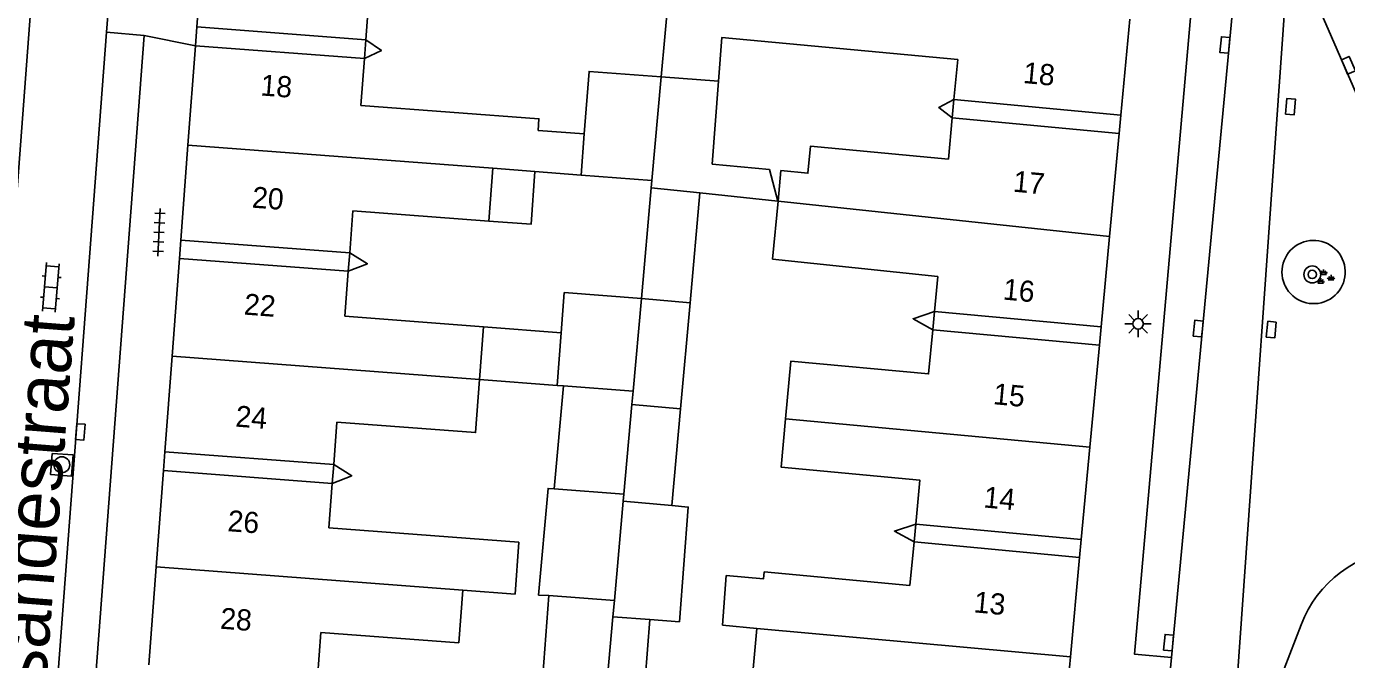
# Model space of a CAD drawing. Extents: x 132998 to 136004, y 396998 to 398512.
# Drawn here: x 133137.8 to 133200.3, y 397171.8 to 397201.7 of the extents above; entities that cross this region are included whole.
import ezdxf

# ---------------------------------------------------------------- set-up
doc = ezdxf.new("R2010")
doc.units = 0
for name, color, linetype in [('gg-afsc-erfafscheiding', 7, 'Continuous'), ('gg-anno-huisnummerreeks BGT', 7, 'Continuous'), ('gg-anno-openbare ruimte label', 7, 'Continuous'), ('gg-bbg-gedigitaliseerde bebouwing', 7, 'Continuous'), ('gg-bbg-gedigitaliseerde bebouwing onder overbouw', 7, 'Continuous'), ('gg-bbg-gedigitaliseerde bijgebouw', 7, 'Continuous'), ('gg-bbg-gedigitaliseerde overbouw', 7, 'Continuous'), ('gg-bbg-hoofdgebouw', 7, 'Continuous'), ('gg-bbg-luifel en loopbrug', 7, 'Continuous'), ('gg-bbg-pand overbouw', 7, 'Continuous'), ('gg-bbg-tussenscheiding', 7, 'Continuous'), ('gg-knt-verharding', 7, 'Continuous'), ('gg-knt-verharding nz', 7, 'Continuous'), ('gt-grn-weggrens', 7, 'Continuous'), ('gt-symb-boom', 7, 'Continuous'), ('gt-symb-groenvak', 7, 'Continuous'), ('gt-symb-klinker verharding', 7, 'Continuous'), ('gt-symb-kolk', 7, 'Continuous'), ('gt-symb-kolk center center', 7, 'Continuous'), ('gt-symb-lichtmast', 7, 'Continuous'), ('gt-symb-rioolschacht', 7, 'Continuous'), ('gt-symb-tegel verharding', 7, 'Continuous')]:
    doc.layers.add(name, color=color, linetype=linetype)

# ---------------------------------------------------------------- blocks, each defined once
blk = doc.blocks.new('gt0-KOLK')
at = {"layer": 'gt-symb-kolk'}
blk.add_lwpolyline([(0, 0), (0.375, 0), (0.375, 0.4), (-0.375, 0.4), (-0.375, 0), (0, 0)], dxfattribs=at)
blk = doc.blocks.new('gt0-GRVAK')
at = {"layer": 'gt-symb-groenvak'}
for p, q in [((-0.11, 0.189), (-0.228, 0.24)), ((-0.182, 0.153), (0.088, 0.153)), ((-0.091, 0.211), (-0.156, 0.322)), ((-0.047, 0.214), (-0.047, 0.393)), ((-0.004, 0.211), (0.061, 0.322)), ((0.015, 0.189), (0.133, 0.24)), ((0.262, -0.052), (0.197, 0.059)), ((0.305, -0.049), (0.305, 0.13)), ((0.349, -0.052), (0.414, 0.059)), ((-0.245, -0.228), (-0.363, -0.177)), ((-0.318, -0.264), (-0.047, -0.264)), ((-0.226, -0.206), (-0.291, -0.095)), ((-0.183, -0.203), (-0.183, -0.024)), ((-0.139, -0.206), (-0.074, -0.095)), ((-0.12, -0.228), (-0.002, -0.177)), ((0.243, -0.074), (0.125, -0.023)), ((0.17, -0.11), (0.441, -0.11)), ((0.368, -0.074), (0.486, -0.023))]:
    blk.add_line(p, q, dxfattribs=at)
blk = doc.blocks.new('gt0-LMAST')
at = {"layer": 'gt-symb-lichtmast'}
for p, q in [((-0.182, 0.173), (-0.447, 0.438)), ((-0.005, 0.246), (-0.005, 0.621)), ((0.172, 0.173), (0.437, 0.438)), ((-0.255, -0.004), (-0.63, -0.004)), ((-0.182, -0.181), (-0.447, -0.446)), ((-0.005, -0.254), (-0.005, -0.629)), ((0.437, -0.446), (0.172, -0.181)), ((0.245, -0.004), (0.62, -0.004))]:
    blk.add_line(p, q, dxfattribs=at)
blk.add_circle((-0.005, -0.004), 0.25, dxfattribs=at)
blk = doc.blocks.new('gt0-KOLKCC')
at = {"layer": 'gt-symb-kolk center center'}
blk.add_lwpolyline([(-0.375, 0.2), (0.375, 0.2), (0.375, -0.2), (-0.375, -0.2)], close=True, dxfattribs=at)
blk = doc.blocks.new('gt0-BOOM')
at = {"layer": 'gt-symb-boom'}
for radius in [0.4, 0.2]:
    blk.add_circle((0, 0), radius, dxfattribs=at)
blk = doc.blocks.new('gt0-KL1')
at = {"layer": 'gt-symb-klinker verharding'}
for p, q in [((-1.15, 0.3), (1.15, 0.3)), ((-1, -0.3), (-1, 0.3)), ((-0.5, 0.3), (-0.5, 0.45)), ((0, -0.3), (0, 0.3)), ((0.5, 0.3), (0.5, 0.45)), ((1, -0.3), (1, 0.3)), ((-1.15, -0.3), (1.15, -0.3)), ((-0.5, -0.45), (-0.5, -0.3)), ((0.5, -0.45), (0.5, -0.3))]:
    blk.add_line(p, q, dxfattribs=at)
blk = doc.blocks.new('gt0-RS')
at = {"layer": 'gt-symb-rioolschacht'}
blk.add_lwpolyline([(-0.5, -0.5), (0.5, -0.5), (0.5, 0.5), (-0.5, 0.5)], close=True, dxfattribs=at)
blk.add_circle((0, 0), 0.375, dxfattribs=at)
blk = doc.blocks.new('gt0-TEG1')
at = {"layer": 'gt-symb-tegel verharding'}
for p, q in [((-1.125, 0), (1.125, 0)), ((-0.9, -0.25), (-0.9, 0.25)), ((-0.45, -0.25), (-0.45, 0.25)), ((0, -0.25), (0, 0.25)), ((0.45, -0.25), (0.45, 0.25)), ((0.9, -0.25), (0.9, 0.25))]:
    blk.add_line(p, q, dxfattribs=at)

msp = doc.modelspace()

# ---------------------------------------------------------------- linework, layer by layer
at = {"layer": 'gg-afsc-erfafscheiding'}
for points in [[(133153.857, 397201.096), (133154.6, 397200.579), (133153.79, 397200.206)], [(133181.699, 397198.265), (133180.979, 397197.894), (133181.618, 397197.395)], [(133153.095, 397191.015), (133153.933, 397190.498), (133153.029, 397190.143)], [(133180.774, 397188.237), (133179.767, 397187.897), (133180.694, 397187.376)], [(133152.337, 397180.997), (133153.194, 397180.468), (133152.27, 397180.105)], [(133179.888, 397178.185), (133178.884, 397177.849), (133179.809, 397177.334)]]:
    msp.add_lwpolyline(points, dxfattribs=at)
at = {"layer": 'gg-bbg-gedigitaliseerde bebouwing'}
for p, q in [((133167.841, 397199.339), (133168.266, 397204.097)), ((133154.003, 397203.021), (133153.857, 397201.096)), ((133153.79, 397200.206), (133153.623, 397197.991)), ((133181.877, 397200.166), (133181.699, 397198.265)), ((133181.618, 397197.395), (133181.437, 397195.451)), ((133164.2, 397196.641), (133162.014, 397196.807)), ((133159.871, 397195.012), (133159.682, 397192.519)), ((133161.866, 397194.861), (133159.871, 397195.012)), ((133164.053, 397194.695), (133161.866, 397194.861)), ((133153.246, 397193.005), (133153.095, 397191.015)), ((133159.682, 397192.519), (133153.246, 397193.005)), ((133173.372, 397193.456), (133173.117, 397190.718)), ((133173.117, 397190.718), (133180.928, 397189.89)), ((133153.029, 397190.143), (133152.868, 397188.011)), ((133180.928, 397189.89), (133180.774, 397188.237)), ((133152.868, 397188.011), (133159.431, 397187.514)), ((133159.431, 397187.514), (133159.242, 397185.021)), ((133152.49, 397183.009), (133152.337, 397180.997)), ((133152.27, 397180.105), (133152.112, 397178.012)), ((133152.112, 397178.012), (133161.107, 397177.331)), ((133161.107, 397177.331), (133160.921, 397174.87)), ((133179.809, 397177.334), (133179.616, 397175.27)), ((133170.92, 397175.754), (133170.742, 397173.401)), ((133172.707, 397175.915), (133179.616, 397175.27)), ((133158.449, 397175.057), (133158.26, 397172.564)), ((133160.921, 397174.87), (133158.449, 397175.057)), ((133151.737, 397173.057), (133151.575, 397170.912)), ((133158.26, 397172.564), (133151.737, 397173.057)), ((133172.375, 397173.249), (133170.742, 397173.401)), ((133172.132, 397170.645), (133172.375, 397173.249))]:
    msp.add_line(p, q, dxfattribs=at)
for points in [[(133170.556, 397199.134), (133170.713, 397201.207), (133181.877, 397200.166)], [(133162.014, 397196.807), (133162.055, 397197.354), (133153.623, 397197.991)], [(133173.372, 397193.456), (133173.507, 397194.901), (133174.783, 397194.782), (133174.902, 397196.059), (133181.437, 397195.451)], [(133180.694, 397187.376), (133180.499, 397185.288), (133173.981, 397185.896), (133173.726, 397183.164)], [(133159.242, 397185.021), (133159.052, 397182.512), (133152.49, 397183.009)], [(133173.726, 397183.164), (133173.513, 397180.88), (133180.082, 397180.267), (133179.888, 397178.185)], [(133170.92, 397175.754), (133172.677, 397175.59), (133172.707, 397175.915)]]:
    msp.add_lwpolyline(points, dxfattribs=at)
at = {"layer": 'gg-bbg-gedigitaliseerde bebouwing onder overbouw'}
for p, q in [((133145.863, 397201.701), (133153.857, 397201.096)), ((133145.796, 397200.811), (133153.79, 397200.206)), ((133189.601, 397197.534), (133181.699, 397198.265)), ((133189.519, 397196.664), (133181.618, 397197.395)), ((133145.1, 397191.62), (133153.095, 397191.015)), ((133145.035, 397190.748), (133153.029, 397190.143)), ((133188.665, 397187.507), (133180.774, 397188.237)), ((133188.585, 397186.646), (133180.694, 397187.376)), ((133144.342, 397181.602), (133152.337, 397180.997)), ((133144.275, 397180.71), (133152.27, 397180.105)), ((133187.728, 397177.459), (133179.888, 397178.185)), ((133187.648, 397176.608), (133179.809, 397177.334))]:
    msp.add_line(p, q, dxfattribs=at)
at = {"layer": 'gg-bbg-gedigitaliseerde bijgebouw'}
for p, q in [((133170.556, 397199.134), (133170.259, 397195.204)), ((133164.053, 397194.695), (133167.403, 397194.442)), ((133167.372, 397194.091), (133167.403, 397194.442)), ((133166.903, 397188.857), (133167.372, 397194.091)), ((133169.205, 397188.644), (133169.672, 397193.847)), ((133168.756, 397183.627), (133169.205, 397188.644)), ((133163.109, 397187.236), (133162.921, 397184.743)), ((133162.777, 397179.843), (133163.213, 397184.721)), ((133162.921, 397184.743), (133163.213, 397184.721)), ((133168.346, 397179.058), (133168.756, 397183.627)), ((133165.556, 397173.793), (133165.303, 397170.963)), ((133167.301, 397173.661), (133165.556, 397173.793)), ((133168.713, 397173.555), (133167.301, 397173.661))]:
    msp.add_line(p, q, dxfattribs=at)
for points in [[(133167.841, 397199.339), (133164.424, 397199.598), (133164.2, 397196.641)], [(133169.672, 397193.847), (133173.368, 397193.456), (133172.963, 397194.952), (133170.259, 397195.204)], [(133166.903, 397188.857), (133163.253, 397189.133), (133163.109, 397187.236)], [(133162.777, 397179.843), (133162.485, 397179.865), (133162.034, 397174.82), (133162.523, 397174.799)], [(133168.713, 397173.555), (133169.123, 397178.985), (133168.346, 397179.058)], [(133162.523, 397174.799), (133162.142, 397169.755), (133162.665, 397169.716)]]:
    msp.add_lwpolyline(points, dxfattribs=at)
at = {"layer": 'gg-bbg-gedigitaliseerde overbouw'}
for p, q in [((133153.857, 397201.096), (133153.79, 397200.206)), ((133181.699, 397198.265), (133181.618, 397197.395)), ((133153.095, 397191.015), (133153.029, 397190.143)), ((133180.774, 397188.237), (133180.694, 397187.376)), ((133152.337, 397180.997), (133152.27, 397180.105)), ((133179.888, 397178.185), (133179.809, 397177.334))]:
    msp.add_line(p, q, dxfattribs=at)
at = {"layer": 'gg-bbg-hoofdgebouw'}
for p, q in [((133146.197, 397206.118), (133145.863, 397201.701)), ((133189.601, 397197.534), (133190.023, 397202.068)), ((133145.796, 397200.811), (133145.439, 397196.103)), ((133145.439, 397196.103), (133145.1, 397191.62)), ((133189.065, 397191.794), (133189.519, 397196.664)), ((133188.665, 397187.507), (133189.065, 397191.794)), ((133145.035, 397190.748), (133144.685, 397186.122)), ((133144.685, 397186.122), (133144.342, 397181.602)), ((133188.135, 397181.82), (133188.585, 397186.646)), ((133187.728, 397177.459), (133188.135, 397181.82)), ((133144.275, 397180.71), (133143.931, 397176.155)), ((133143.931, 397176.155), (133143.58, 397171.517)), ((133187.209, 397171.9), (133187.648, 397176.608)), ((133187.116, 397170.9), (133187.209, 397171.9))]:
    msp.add_line(p, q, dxfattribs=at)
at = {"layer": 'gg-bbg-luifel en loopbrug'}
for p, q in [((133159.431, 397187.514), (133163.109, 397187.236)), ((133159.242, 397185.021), (133162.921, 397184.743))]:
    msp.add_line(p, q, dxfattribs=at)
for points in [[(133161.866, 397194.861), (133161.678, 397192.368), (133159.682, 397192.519)], [(133167.301, 397173.661), (133167.087, 397170.829), (133165.303, 397170.963)]]:
    msp.add_lwpolyline(points, dxfattribs=at)
at = {"layer": 'gg-bbg-pand overbouw'}
for p, q in [((133145.863, 397201.701), (133145.796, 397200.811)), ((133189.601, 397197.534), (133189.519, 397196.664)), ((133145.1, 397191.62), (133145.035, 397190.748)), ((133188.665, 397187.507), (133188.585, 397186.646)), ((133144.342, 397181.602), (133144.275, 397180.71)), ((133187.728, 397177.459), (133187.648, 397176.608))]:
    msp.add_line(p, q, dxfattribs=at)
at = {"layer": 'gg-bbg-tussenscheiding'}
for p, q in [((133167.403, 397194.442), (133167.841, 397199.339)), ((133167.841, 397199.339), (133170.556, 397199.134)), ((133159.871, 397195.012), (133145.439, 397196.103)), ((133164.2, 397196.641), (133164.053, 397194.695)), ((133169.672, 397193.847), (133167.372, 397194.091)), ((133173.372, 397193.456), (133189.065, 397191.794)), ((133166.511, 397184.472), (133166.903, 397188.857)), ((133166.903, 397188.857), (133169.205, 397188.644)), ((133159.242, 397185.021), (133144.685, 397186.122)), ((133166.511, 397184.472), (133163.213, 397184.721)), ((133166.454, 397183.842), (133166.511, 397184.472)), ((133166.074, 397179.593), (133166.454, 397183.842)), ((133166.454, 397183.842), (133168.756, 397183.627)), ((133173.726, 397183.164), (133188.135, 397181.82)), ((133166.074, 397179.593), (133162.777, 397179.843)), ((133165.625, 397174.564), (133166.046, 397179.272)), ((133166.046, 397179.272), (133166.074, 397179.593)), ((133168.346, 397179.058), (133166.046, 397179.272)), ((133158.449, 397175.057), (133143.931, 397176.155)), ((133162.523, 397174.799), (133165.625, 397174.564)), ((133165.556, 397173.793), (133165.625, 397174.564)), ((133172.375, 397173.249), (133187.209, 397171.9))]:
    msp.add_line(p, q, dxfattribs=at)
at = {"layer": 'gg-knt-verharding'}
for p, q in [((133141.584, 397201.449), (133141.687, 397202.826)), ((133141.584, 397201.449), (133143.368, 397201.29)), ((133197.345, 397189.518), (133197.384, 397189.446))]:
    msp.add_line(p, q, dxfattribs=at)
for points in [[(133193.145, 397205.023), (133190.243, 397172.03), (133191.994, 397171.863)], [(133143.368, 397201.29), (133140.448, 397162.715), (133138.666, 397162.862)], [(133198.139, 397173.415), (133197.323, 397171.331), (133194.775, 397164.613)], [(133191.994, 397171.863), (133191.53, 397166.928), (133189.71, 397167.17), (133187.165, 397139.644)]]:
    msp.add_lwpolyline(points, dxfattribs=at)
for centre, radius, start, end in [((133198.721, 397190.106), 1.496, 24.73992, 203.13063), ((133198.726, 397190.102), 1.494, 206.07141, 24.93115), ((133203.23, 397171.535), 5.427, 27.12396, 159.7288)]:
    msp.add_arc(centre, radius, start, end, dxfattribs=at)
at = {"layer": 'gg-knt-verharding nz'}
for p, q in [((133191.994, 397171.863), (133195.103, 397204.854)), ((133138.038, 397203.066), (133137.013, 397189.378)), ((133138.666, 397162.862), (133141.584, 397201.449))]:
    msp.add_line(p, q, dxfattribs=at)
msp.add_lwpolyline([(133200.48, 397203.69), (133198.81, 397202.97), (133209.893, 397177.589)], dxfattribs=at)
at = {"layer": 'gt-grn-weggrens'}
for p, q in [((133197.511, 397204.833), (133194.639, 397164.129)), ((133143.368, 397201.29), (133145.796, 397200.811))]:
    msp.add_line(p, q, dxfattribs=at)

# ---------------------------------------------------------------- block references
at = {"layer": 'gt-symb-boom'}
msp.add_blockref('gt0-BOOM', (133198.661, 397189.993), dxfattribs=at)
at = {"layer": 'gt-symb-groenvak'}
msp.add_blockref('gt0-GRVAK', (133199.243, 397189.84), dxfattribs=at)
at = {"layer": 'gt-symb-klinker verharding', "rotation": 85.06501407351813}
msp.add_blockref('gt0-KL1', (133138.946, 397189.381), dxfattribs=at)
at = {"layer": 'gt-symb-kolk'}
for p, rotation in [((133194.723, 397200.825), 84.60853660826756), ((133200.185, 397199.806), -66.53799977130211), ((133197.43, 397197.948), -94.75888566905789), ((133193.457, 397187.414), 84.60853660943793), ((133140.144, 397182.557), -94.30201112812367), ((133192.057, 397172.557), 84.95083353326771)]:
    msp.add_blockref('gt0-KOLK', p, dxfattribs=dict(at, rotation=rotation))
at = {"layer": 'gt-symb-kolk center center', "rotation": -95.5680240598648}
msp.add_blockref('gt0-KOLKCC', (133196.72, 397187.381), dxfattribs=at)
at = {"layer": 'gt-symb-lichtmast'}
msp.add_blockref('gt0-LMAST', (133190.419, 397187.66), dxfattribs=at)
at = {"layer": 'gt-symb-rioolschacht', "rotation": -94.18770451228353}
msp.add_blockref('gt0-RS', (133139.47, 397180.989), dxfattribs=at)
at = {"layer": 'gt-symb-tegel verharding', "rotation": -92.80805306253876}
msp.add_blockref('gt0-TEG1', (133144.071, 397191.982), dxfattribs=at)

# ---------------------------------------------------------------- texts
at = {"layer": 'gg-anno-huisnummerreeks BGT'}
for s, rotation, p in [('18', 354.7, (133184.944, 397199.051)), ('18', 355.6, (133148.849, 397198.462)), ('17', 354.7, (133184.465, 397193.911)), ('20', 355.7, (133148.448, 397193.154)), ('16', 354.7, (133183.989, 397188.808)), ('22', 355.7, (133148.066, 397188.095)), ('15', 354.7, (133183.527, 397183.857)), ('24', 355.6, (133147.665, 397182.796)), ('14', 354.7, (133183.071, 397178.972)), ('26', 355.7, (133147.29, 397177.848)), ('13', 354.7, (133182.608, 397174.01)), ('28', 355.7, (133146.942, 397173.235))]:
    msp.add_text(s, height=1, rotation=rotation, dxfattribs=at).set_placement(p)
at = {"layer": 'gg-anno-openbare ruimte label'}
msp.add_text("Arent van 's Gravesandestraat", height=2.5, rotation=85.5, dxfattribs=at).set_placement((133136.543, 397143.071))

doc.saveas('drawing.dxf')
